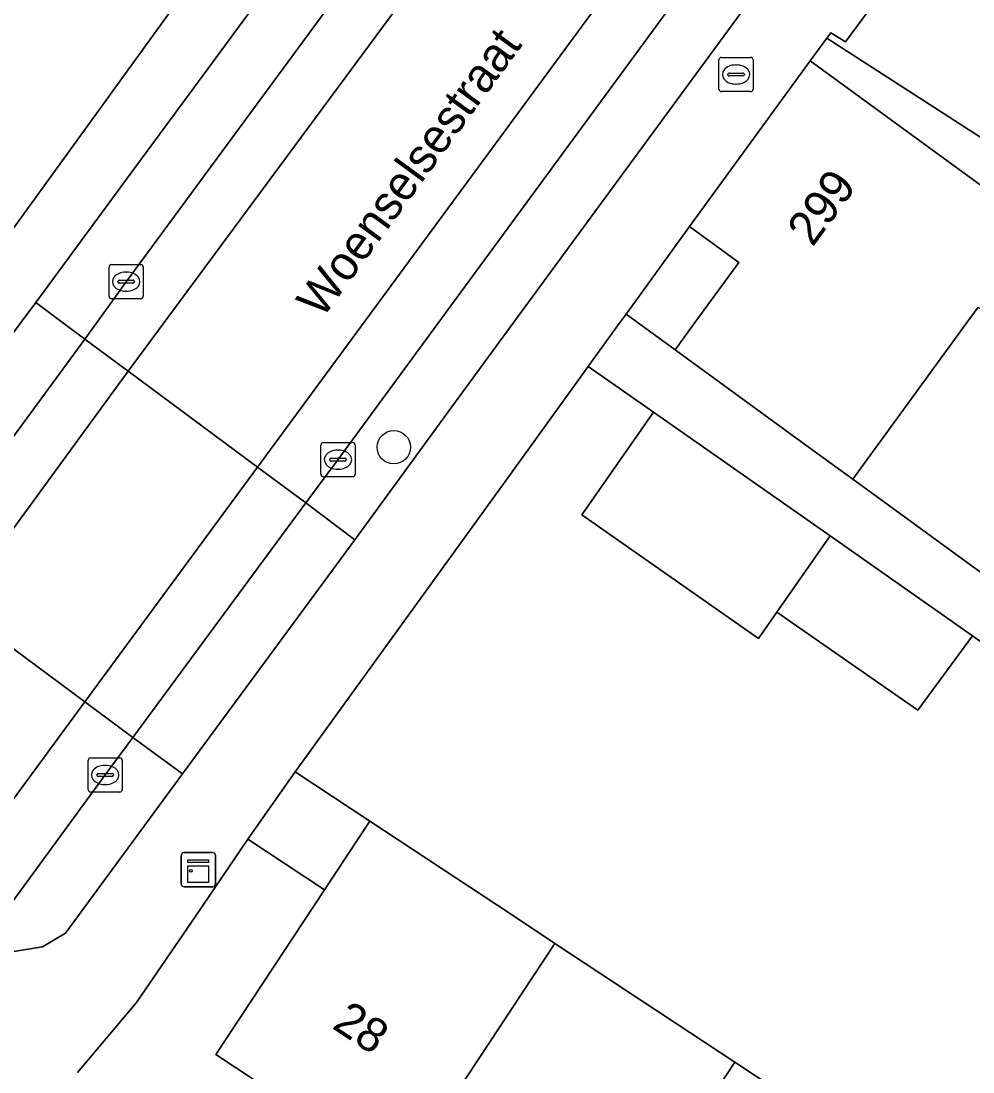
# Model space of a CAD drawing. Extents: x 160554 to 161248, y 385329 to 386506.
# Drawn here: x 160969.77 to 160997.64, y 385978.1 to 386008.86 of the extents above; entities that cross this region are included whole.
import ezdxf

# ---------------------------------------------------------------- set-up
doc = ezdxf.new("R2010")
doc.units = 0
for name, color, linetype in [('IMGEO_Boom', 7, 'Continuous'), ('IMGEO_Brandkraan', 7, 'Continuous'), ('IMGEO_Erf', 7, 'Continuous'), ('IMGEO_Kast', 7, 'Continuous'), ('IMGEO_Kolk', 7, 'Continuous'), ('IMGEO_Muur', 7, 'Continuous'), ('IMGEO_Openbare_ruimte_label', 7, 'Continuous'), ('IMGEO_Pand', 7, 'Continuous'), ('IMGEO_Pand_nummerreeks', 7, 'Continuous'), ('IMGEO_Parkeervlak_open', 7, 'Continuous'), ('IMGEO_Rijbaan_lokaal_gesloten', 7, 'Continuous'), ('IMGEO_Rijbaan_lokaal_open', 7, 'Continuous'), ('IMGEO_Voetpad_gesloten', 7, 'Continuous'), ('IMGEO_Voetpad_open', 7, 'Continuous')]:
    doc.layers.add(name, color=color, linetype=linetype)

msp = doc.modelspace()

# ---------------------------------------------------------------- linework, layer by layer
at = {"layer": 'IMGEO_Boom'}
msp.add_circle((160980.686, 385996.382), 0.489, dxfattribs=at)
at = {"layer": 'IMGEO_Brandkraan'}
for p, q in [((160990.202, 386006.864), (160990.202, 386007.716)), ((160990.277, 386007.79), (160991.129, 386007.79)), ((160990.69, 386007.57), (160990.715, 386007.57)), ((160991.203, 386007.716), (160991.203, 386006.864)), ((160990.461, 386007.284), (160990.461, 386007.296)), ((160990.899, 386007.247), (160990.501, 386007.247)), ((160990.504, 386007.333), (160990.902, 386007.333)), ((160990.945, 386007.296), (160990.945, 386007.284)), ((160990.713, 386007.01), (160990.688, 386007.01)), ((160991.129, 386006.79), (160990.277, 386006.79))]:
    msp.add_line(p, q, dxfattribs=at)
for points in [[(160990.202, 386006.864), (160990.202, 386007.716)], [(160990.277, 386007.79), (160991.129, 386007.79)], [(160991.203, 386007.716), (160991.203, 386006.864)], [(160991.129, 386006.79), (160990.277, 386006.79)]]:
    msp.add_lwpolyline(points, dxfattribs=at)
for centre, radius, start, end in [((160990.279, 386007.714), 0.0765, 91.552, 178.448), ((160990.279, 386007.714), 0.0765, 91.552, 178.448), ((160991.127, 386007.714), 0.0765, 1.552, 88.448), ((160991.127, 386007.714), 0.0765, 1.552, 88.448), ((160990.501, 386007.293), 0.0403, 85.8775, 175.7526), ((160990.498, 386007.283), 0.0366, 178.938, 274.7102), ((160990.902, 386007.29), 0.043, 264.8664, 352.4533), ((160990.906, 386007.295), 0.0386, 1.7309, 96.639), ((160990.279, 386006.866), 0.0765, 181.552, 268.448), ((160990.279, 386006.866), 0.0765, 181.552, 268.448), ((160991.127, 386006.866), 0.0765, 271.552, 358.448), ((160991.127, 386006.866), 0.0765, 271.552, 358.448)]:
    msp.add_arc(centre, radius, start, end, dxfattribs=at)
for centre, major_axis, ratio, start_param, end_param in [((160990.689, 386007.29), (-0.387, 0.002), 0.722429, 4.712389, 7.853982), ((160990.714, 386007.29), (-0.39, 0.002), 0.717154, 1.570796, 4.712389)]:
    msp.add_ellipse(centre, major_axis=major_axis, ratio=ratio, start_param=start_param, end_param=end_param, dxfattribs=at)
at = {"layer": 'IMGEO_Erf'}
for points in [[(160958.594, 385987.665), (160959.183, 385988.478), (160967.525, 386000), (160995.645, 386038.84)], [(161000.666, 386003.638), (160993.361, 386008.352), (160992.872, 386007.689), (160996.913, 386004.745), (161000, 386002.495)], [(160997.789, 386000.482), (160997.438, 386000), (160994.121, 385995.449), (161007.936, 385985.383)], [(160999.244, 385989.717), (160997.621, 385990.86), (160996.022, 385988.691), (160991.897, 385991.557), (160991.36, 385990.789), (160986.184, 385994.406), (160988.284, 385997.41), (160986.375, 385998.744), (160984.227, 385995.774), (160977.797, 385986.888), (160979.987, 385985.441), (160984.159, 385982.685), (160985.403, 385981.864), (160990.671, 385978.384), (160995.939, 385974.905)], [(160980.89, 385975.03), (160975.474, 385978.608), (160977.166, 385981.17), (160978.659, 385983.431), (160976.416, 385984.913), (160974.888, 385982.674), (160973.158, 385980.138), (160971.425, 385978.081)]]:
    msp.add_lwpolyline(points, dxfattribs=at)
msp.add_lwpolyline([(160990.78, 386001.786), (160989.337, 386002.838), (160987.485, 386000.278), (160988.923, 385999.237), (160989.479, 386000)], close=True, dxfattribs=at)
at = {"layer": 'IMGEO_Kast'}
for p, q in [((160974.465, 385983.597), (160974.465, 385984.438)), ((160974.465, 385984.438), (160974.465, 385983.597)), ((160974.54, 385984.522), (160975.381, 385984.522)), ((160975.381, 385984.522), (160974.54, 385984.522)), ((160975.465, 385984.447), (160975.465, 385983.606)), ((160975.465, 385983.606), (160975.465, 385984.447)), ((160975.39, 385983.522), (160974.549, 385983.522)), ((160974.549, 385983.522), (160975.39, 385983.522))]:
    msp.add_line(p, q, dxfattribs=at)
for points in [[(160974.66, 385984.312), (160975.26, 385984.312), (160975.26, 385984.227), (160974.66, 385984.227), (160974.66, 385984.312)], [(160974.66, 385984.137), (160975.26, 385984.137), (160975.26, 385983.648), (160974.66, 385983.648), (160974.66, 385984.137)]]:
    msp.add_lwpolyline(points, dxfattribs=at)
msp.add_circle((160974.744, 385983.986), 0.0377, dxfattribs=at)
for centre, start, end in [((160974.543, 385984.444), 92.4484, 184.2845), ((160974.543, 385984.444), 92.4484, 184.2845), ((160975.387, 385984.444), 2.4484, 94.2845), ((160975.387, 385984.444), 2.4484, 94.2845), ((160974.543, 385983.6), 182.4484, 274.2845), ((160974.543, 385983.6), 182.4484, 274.2845), ((160975.387, 385983.6), 272.4484, 4.2845), ((160975.387, 385983.6), 272.4484, 4.2845)]:
    msp.add_arc(centre, 0.0779, start, end, dxfattribs=at)
at = {"layer": 'IMGEO_Kolk'}
for p, q in [((160972.351, 386000.802), (160972.351, 386001.654)), ((160972.426, 386001.728), (160973.278, 386001.728)), ((160973.352, 386001.654), (160973.352, 386000.802)), ((160972.839, 386001.508), (160972.864, 386001.508)), ((160972.61, 386001.222), (160972.61, 386001.234)), ((160973.048, 386001.185), (160972.65, 386001.185)), ((160972.653, 386001.271), (160973.051, 386001.271)), ((160973.094, 386001.234), (160973.094, 386001.222)), ((160973.278, 386000.728), (160972.426, 386000.728)), ((160972.862, 386000.948), (160972.837, 386000.948)), ((160978.551, 385995.593), (160978.551, 385996.445)), ((160978.626, 385996.519), (160979.478, 385996.519)), ((160979.552, 385996.445), (160979.552, 385995.593)), ((160979.039, 385996.299), (160979.064, 385996.299)), ((160978.81, 385996.013), (160978.81, 385996.025)), ((160979.248, 385995.976), (160978.85, 385995.976)), ((160978.853, 385996.062), (160979.251, 385996.062)), ((160979.294, 385996.025), (160979.294, 385996.013)), ((160979.478, 385995.519), (160978.626, 385995.519)), ((160979.062, 385995.739), (160979.037, 385995.739)), ((160971.738, 385986.367), (160971.738, 385987.219)), ((160971.813, 385987.293), (160972.665, 385987.293)), ((160972.739, 385987.219), (160972.739, 385986.367)), ((160972.226, 385987.073), (160972.251, 385987.073)), ((160971.997, 385986.787), (160971.997, 385986.799)), ((160972.435, 385986.75), (160972.037, 385986.75)), ((160972.04, 385986.836), (160972.438, 385986.836)), ((160972.481, 385986.799), (160972.481, 385986.787)), ((160972.665, 385986.293), (160971.813, 385986.293)), ((160972.249, 385986.513), (160972.224, 385986.513))]:
    msp.add_line(p, q, dxfattribs=at)
for points in [[(160972.351, 386000.802), (160972.351, 386001.654)], [(160972.426, 386001.728), (160973.278, 386001.728)], [(160973.352, 386001.654), (160973.352, 386000.802)], [(160973.278, 386000.728), (160972.426, 386000.728)], [(160978.551, 385995.593), (160978.551, 385996.445)], [(160978.626, 385996.519), (160979.478, 385996.519)], [(160979.552, 385996.445), (160979.552, 385995.593)], [(160979.478, 385995.519), (160978.626, 385995.519)], [(160971.738, 385986.367), (160971.738, 385987.219)], [(160971.813, 385987.293), (160972.665, 385987.293)], [(160972.739, 385987.219), (160972.739, 385986.367)], [(160972.665, 385986.293), (160971.813, 385986.293)]]:
    msp.add_lwpolyline(points, dxfattribs=at)
for centre, radius, start, end in [((160972.428, 386001.652), 0.0765, 91.552, 178.448), ((160972.428, 386001.652), 0.0765, 91.552, 178.448), ((160973.276, 386001.652), 0.0765, 1.552, 88.448), ((160973.276, 386001.652), 0.0765, 1.552, 88.448), ((160972.65, 386001.231), 0.0403, 85.8775, 175.7526), ((160972.647, 386001.221), 0.0366, 178.938, 274.7102), ((160973.051, 386001.228), 0.043, 264.8664, 352.4533), ((160973.055, 386001.233), 0.0386, 1.7309, 96.639), ((160972.428, 386000.804), 0.0765, 181.552, 268.448), ((160972.428, 386000.804), 0.0765, 181.552, 268.448), ((160973.276, 386000.804), 0.0765, 271.552, 358.448), ((160973.276, 386000.804), 0.0765, 271.552, 358.448), ((160978.628, 385996.443), 0.0765, 91.552, 178.448), ((160978.628, 385996.443), 0.0765, 91.552, 178.448), ((160979.476, 385996.443), 0.0765, 1.552, 88.448), ((160979.476, 385996.443), 0.0765, 1.552, 88.448), ((160978.85, 385996.022), 0.0403, 85.8775, 175.7526), ((160978.847, 385996.012), 0.0366, 178.938, 274.7102), ((160979.251, 385996.019), 0.043, 264.8664, 352.4533), ((160979.255, 385996.024), 0.0386, 1.7309, 96.639), ((160978.628, 385995.595), 0.0765, 181.552, 268.448), ((160978.628, 385995.595), 0.0765, 181.552, 268.448), ((160979.476, 385995.595), 0.0765, 271.552, 358.448), ((160979.476, 385995.595), 0.0765, 271.552, 358.448), ((160971.815, 385987.217), 0.0765, 91.552, 178.448), ((160971.815, 385987.217), 0.0765, 91.552, 178.448), ((160972.663, 385987.217), 0.0765, 1.552, 88.448), ((160972.663, 385987.217), 0.0765, 1.552, 88.448), ((160972.037, 385986.796), 0.0403, 85.8775, 175.7526), ((160972.034, 385986.786), 0.0366, 178.938, 274.7102), ((160972.438, 385986.793), 0.043, 264.8664, 352.4533), ((160972.442, 385986.798), 0.0386, 1.7309, 96.639), ((160971.815, 385986.369), 0.0765, 181.552, 268.448), ((160971.815, 385986.369), 0.0765, 181.552, 268.448), ((160972.663, 385986.369), 0.0765, 271.552, 358.448), ((160972.663, 385986.369), 0.0765, 271.552, 358.448)]:
    msp.add_arc(centre, radius, start, end, dxfattribs=at)
for centre, major_axis, ratio, start_param, end_param in [((160972.838, 386001.228), (-0.387, 0.002), 0.722429, 4.712389, 7.853982), ((160972.863, 386001.228), (-0.39, 0.002), 0.717154, 1.570796, 4.712389), ((160979.038, 385996.019), (-0.387, 0.002), 0.722429, 4.712389, 7.853982), ((160979.063, 385996.019), (-0.39, 0.002), 0.717154, 1.570796, 4.712389), ((160972.225, 385986.793), (-0.387, 0.002), 0.722429, 4.712389, 7.853982), ((160972.25, 385986.793), (-0.39, 0.002), 0.717154, 1.570796, 4.712389)]:
    msp.add_ellipse(centre, major_axis=major_axis, ratio=ratio, start_param=start_param, end_param=end_param, dxfattribs=at)
at = {"layer": 'IMGEO_Muur'}
for points in [[(160984.227, 385995.774), (160977.797, 385986.888)], [(160974.888, 385982.674), (160973.158, 385980.138)]]:
    msp.add_lwpolyline(points, dxfattribs=at)
at = {"layer": 'IMGEO_Pand'}
for points in [[(160993.901, 386008.242), (160993.48, 386008.514), (160993.361, 386008.352), (161000.666, 386003.638), (161002.222, 386006.05), (161003.797, 386008.49), (161007.297, 386006.24), (161009.047, 386008.775), (161005.542, 386011.028), (161002.81, 386012.785), (161000, 386014.591), (160998.604, 386015.488), (160995.067, 386010.667), (160995.488, 386010.395)], [(160989.337, 386002.838), (160990.78, 386001.786), (160989.479, 386000), (160988.923, 385999.237), (160992.964, 385996.292), (160994.121, 385995.449), (160997.438, 386000), (160997.789, 386000.482), (160998.451, 386000), (161000, 385998.871), (161002.466, 385997.074), (161004.191, 385999.441), (161003.424, 386000), (161000, 386002.495), (160996.913, 386004.745), (160992.872, 386007.689)], [(160986.184, 385994.406), (160991.36, 385990.789), (160991.897, 385991.557), (160993.46, 385993.793), (160988.284, 385997.41)], [(160991.897, 385991.557), (160996.022, 385988.691), (160997.621, 385990.86), (160993.46, 385993.793)], [(160979.987, 385985.441), (160977.797, 385986.888), (160976.416, 385984.913), (160978.659, 385983.431)], [(160985.403, 385981.864), (160984.159, 385982.685), (160979.987, 385985.441), (160978.659, 385983.431), (160977.166, 385981.17), (160975.474, 385978.608), (160980.89, 385975.03)], [(160980.89, 385975.03), (160986.157, 385971.551), (160990.671, 385978.384), (160985.403, 385981.864)], [(160995.939, 385974.905), (160990.671, 385978.384), (160986.157, 385971.551), (160991.425, 385968.071)]]:
    msp.add_lwpolyline(points, close=True, dxfattribs=at)
at = {"layer": 'IMGEO_Parkeervlak_open'}
for points in [[(160976.652, 386009.373), (160975.11, 386007.27), (160972.858, 386004.232), (160970.204, 386000.616), (160971.032, 386000), (160971.643, 385999.545), (160971.97, 386000), (160972.852, 386001.227), (160983.563, 386015.786), (160998.174, 386035.721), (161000, 386038.196), (161009.453, 386051.008), (161021.653, 386067.561), (161023.371, 386069.875), (161021.906, 386070.95), (161021.375, 386070.218), (161019.305, 386067.366), (161019.153, 386067.159), (161013.554, 386059.558), (161013.312, 386059.23), (161011.63, 386056.933)], [(160969.13, 385981.559), (160970.405, 385981.766), (160971.075, 385982.159), (160974.499, 385986.822), (160973.05, 385987.887), (160972.237, 385986.794), (160967.911, 385980.896)]]:
    msp.add_lwpolyline(points, dxfattribs=at)
for points in [[(161010.768, 386036.201), (161013.44, 386039.843), (161017.583, 386045.505), (161031.343, 386064.18), (161029.852, 386065.192), (161027.941, 386062.559), (161016.115, 386046.431), (161004.434, 386030.555), (161000, 386024.524), (160990.279, 386011.323), (160981.972, 386000), (160979.051, 385996.019), (160978.106, 385994.757), (160979.543, 385993.676), (160982.2, 385997.316), (160984.169, 386000), (160985.764, 386002.174), (160990.8, 386009.037), (160993.034, 386012.051), (161000, 386021.52), (161004.076, 386027.06), (161005.853, 386029.488)], [(160971.643, 385999.545), (160971.032, 386000), (160970.204, 386000.616), (160969.751, 386000), (160965.158, 385993.757), (160966.599, 385992.677)], [(160979.543, 385993.676), (160978.106, 385994.757), (160973.05, 385987.887), (160974.499, 385986.822)]]:
    msp.add_lwpolyline(points, close=True, dxfattribs=at)
at = {"layer": 'IMGEO_Rijbaan_lokaal_gesloten'}
for points in [[(160999.584, 386034.684), (161024.79, 386068.85), (161023.371, 386069.875), (161021.653, 386067.561), (161009.453, 386051.008), (161000, 386038.196), (160998.174, 386035.721), (160983.563, 386015.786), (160972.852, 386001.227), (160971.97, 386000), (160971.643, 385999.545), (160972.908, 385998.607)], [(161028.434, 386066.217), (161024.79, 386068.85), (160999.584, 386034.684), (160972.908, 385998.607), (160976.7, 385995.799), (161003.024, 386031.591)], [(160976.7, 385995.799), (160978.106, 385994.757), (160979.051, 385996.019), (160981.972, 386000), (160990.279, 386011.323), (161000, 386024.524), (161004.434, 386030.555), (161016.115, 386046.431), (161027.941, 386062.559), (161029.852, 386065.192), (161028.434, 386066.217), (161003.024, 386031.591)], [(160972.908, 385998.607), (160971.643, 385999.545), (160966.599, 385992.677), (160967.874, 385991.721)], [(160971.645, 385988.93), (160973.05, 385987.887), (160978.106, 385994.757), (160976.7, 385995.799)], [(160953.982, 385963.801), (160963.89, 385978.376), (160971.645, 385988.93), (160967.874, 385991.721), (160960.766, 385981.718), (160949.188, 385965.007), (160931.521, 385938.183), (160935.286, 385935.648)], [(160955.55, 385962.984), (160961.128, 385971.362), (160965.187, 385977.178), (160965.319, 385977.365), (160967.911, 385980.896), (160972.237, 385986.794), (160973.05, 385987.887), (160971.645, 385988.93), (160963.89, 385978.376), (160953.982, 385963.801), (160935.286, 385935.648), (160936.735, 385934.665), (160938.303, 385937.061), (160946.618, 385949.539), (160953.641, 385960.113), (160955.434, 385962.825)]]:
    msp.add_lwpolyline(points, close=True, dxfattribs=at)
at = {"layer": 'IMGEO_Rijbaan_lokaal_open'}
msp.add_lwpolyline([(160976.7, 385995.799), (160972.908, 385998.607), (160967.874, 385991.721), (160971.645, 385988.93)], close=True, dxfattribs=at)
at = {"layer": 'IMGEO_Voetpad_gesloten'}
msp.add_lwpolyline([(161019.362, 385975.725), (161011.77, 385979.506), (161007.745, 385982.472), (161006.479, 385983.405), (161007.936, 385985.383), (160994.121, 385995.449), (160992.964, 385996.292), (160988.923, 385999.237), (160987.485, 386000.278), (160987.284, 386000), (160986.398, 385998.775), (160986.375, 385998.744), (160988.284, 385997.41), (160993.46, 385993.793), (160997.621, 385990.86), (160999.244, 385989.717), (161000, 385989.184), (161003.588, 385986.655), (161005.527, 385985.288), (161005.527, 385984.336), (161004.39, 385982.787), (161007.836, 385980.257), (161011.882, 385977.286)], dxfattribs=at)
at = {"layer": 'IMGEO_Voetpad_open'}
for points in [[(161073.083, 386139.837), (161070.533, 386139.935), (161037.312, 386095.872), (161020.031, 386072.035), (161020.189, 386071.923), (161013.149, 386062.159), (161000, 386044.243), (160999.004, 386042.886), (160998.752, 386043.065), (160997.25, 386040.786), (160995.645, 386038.84), (160967.525, 386000), (160959.183, 385988.478), (160961.602, 385988.896), (160965.158, 385993.757), (160969.751, 386000), (160970.204, 386000.616), (160972.858, 386004.232), (160975.11, 386007.27), (160976.652, 386009.373)], [(161040.201, 386076.234), (161036.354, 386070.977), (161031.343, 386064.18), (161017.583, 386045.505), (161013.44, 386039.843), (161010.768, 386036.201), (161005.853, 386029.488), (161004.076, 386027.06), (161000, 386021.52), (160993.034, 386012.051), (160990.8, 386009.037), (160985.764, 386002.174), (160984.169, 386000), (160982.2, 385997.316), (160979.543, 385993.676), (160974.499, 385986.822), (160971.075, 385982.159), (160970.405, 385981.766), (160969.13, 385981.559)], [(160971.425, 385978.081), (160973.158, 385980.138), (160974.888, 385982.674), (160976.416, 385984.913), (160977.797, 385986.888), (160984.227, 385995.774), (160986.375, 385998.744), (160986.398, 385998.775), (160987.284, 386000), (160987.485, 386000.278), (160989.337, 386002.838), (160992.872, 386007.689), (160993.361, 386008.352), (160993.48, 386008.514), (160993.901, 386008.242), (160995.488, 386010.395), (160995.067, 386010.667), (160998.604, 386015.488)]]:
    msp.add_lwpolyline(points, dxfattribs=at)

# ---------------------------------------------------------------- texts
at = {"layer": 'IMGEO_Openbare_ruimte_label'}
msp.add_text('Woenselsestraat', height=1, rotation=53.8632, dxfattribs=at).set_placement((160978.587, 386000.116))
at = {"layer": 'IMGEO_Pand_nummerreeks'}
for s, rotation, p in [('299', 53.9186, (160992.943, 386002.219)), ('28', 326.5526, (160978.847, 385979.399))]:
    msp.add_text(s, height=1, rotation=rotation, dxfattribs=at).set_placement(p)

doc.saveas('drawing.dxf')
